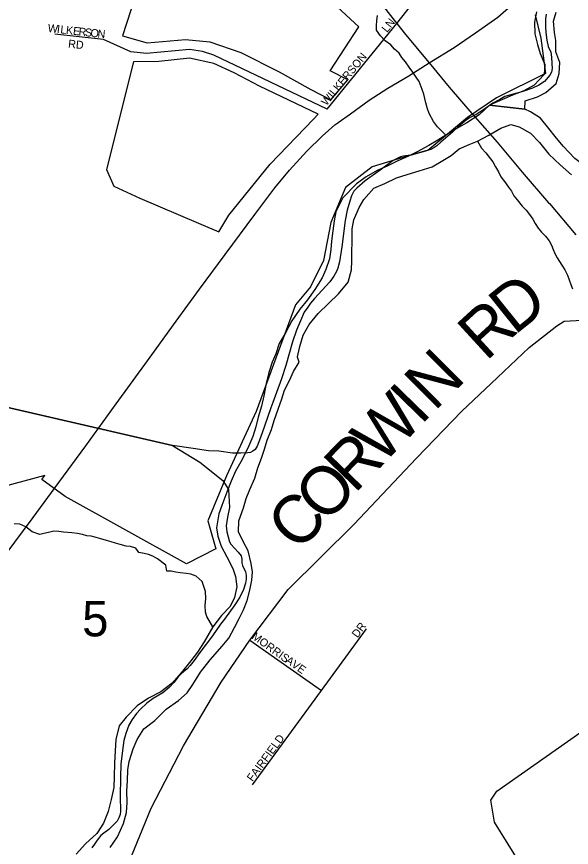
# Model space of a CAD drawing. Extents: x 1310247 to 1664935, y 284496 to 704931.
# Drawn here: x 1517735 to 1521199, y 554830 to 560018 of the extents above; entities that cross this region are included whole.
import ezdxf

# ---------------------------------------------------------------- set-up
doc = ezdxf.new("R2010")
doc.units = 0
for name, color, linetype in [('GM_P_State_Location', 7, 'Continuous'), ('GM_P_State_Shield', 7, 'Continuous'), ('GM_X_City_Street', 7, 'Continuous'), ('GM_X_Corporation_Text', 7, 'Continuous'), ('GM_X_County', 7, 'Continuous'), ('GM_X_County_Subdivision_Text', 7, 'Continuous'), ('GM_X_Interstate_Shield', 7, 'Continuous'), ('GM_X_Major_Lake_Text', 7, 'Continuous'), ('GM_X_Minor_River_Text', 7, 'Continuous'), ('GM_X_Rail_Line', 7, 'Continuous'), ('GM_X_State_Location', 7, 'Continuous'), ('GM_X_Township_Subdivision', 7, 'Continuous'), ('GM_X_US_Location', 7, 'Continuous')]:
    doc.layers.add(name, color=color, linetype=linetype)

msp = doc.modelspace()

# ---------------------------------------------------------------- linework, layer by layer
at = {"layer": 'GM_P_State_Shield'}
for points in [[(1520310.4, 559729), (1520467.5, 559824.9), (1520600.4, 559917.4), (1520739.5, 560015.7), (1520838.1, 560101.1), (1520934.9, 560192.6), (1521023.7, 560286.3), (1521129.4, 560407.7), (1521233.4, 560541.1), (1521314.7, 560653.1), (1521379.7, 560743.1), (1521416.9, 560794.6), (1521554.3, 560977.2), (1521637.4, 561088.4), (1521637.9, 561089.1)], [(1519740, 559355.3), (1519743.5, 559357.7), (1519820.4, 559412), (1519937, 559497), (1520053.4, 559571.9), (1520183.8, 559648.4), (1520310.4, 559729)], [(1517974.5, 557077.9), (1517997.6, 557109.6), (1518166.4, 557337.4), (1518356.2, 557600.7), (1518552.1, 557867.9), (1518731.5, 558115.5), (1518877.4, 558315.8), (1519037.9, 558531.9), (1519223.3, 558783.3), (1519348.2, 558948.2), (1519439.6, 559059.9), (1519547.1, 559177.2), (1519642, 559270.7), (1519722.2, 559342.6), (1519740, 559355.3)], [(1515720.6, 554910.3), (1515845.6, 554936.8), (1515981.1, 554979.1), (1516118.9, 555031.3), (1516261.3, 555103.5), (1516379.3, 555164.3), (1516499.8, 555243.1), (1516602.2, 555322.4), (1516711.2, 555417.6), (1516816.5, 555526.9), (1516928.3, 555656), (1517044.9, 555807.2), (1517184.5, 555995.7), (1517382.4, 556260.8), (1517545.1, 556486.7), (1517587.1, 556546.8), (1517663.1, 556655.3), (1517837.1, 556889.5), (1517974.5, 557077.9)]]:
    msp.add_lwpolyline(points, dxfattribs=at)
at = {"layer": 'GM_X_City_Street'}
msp.add_line((1520909, 559439.6), (1520688.7, 559464.5), dxfattribs=at)
for points in [[(1520688.7, 559464.5), (1520623.4, 559405.7), (1520546.2, 559355.2), (1520493.5, 559326.2), (1520416.3, 559277.7), (1520365.6, 559246.6), (1520308.8, 559213.7), (1520235.8, 559173.1), (1520183.1, 559146.1), (1520116.4, 559117.4), (1520049.6, 559084.7), (1519986.9, 559057.9), (1519918, 559017.3), (1519857, 558974.4), (1519773, 558885.9), (1519729.1, 558798.6), (1519717.9, 558742.7), (1519708.6, 558680.8), (1519701.2, 558616.8), (1519698.1, 558564.7), (1519688.9, 558506.7), (1519665.4, 558439), (1519642.3, 558387.4), (1519596.7, 558314.2), (1519551.3, 558248.9), (1519504, 558191.8), (1519454.4, 558118.6), (1519412.6, 558039.3), (1519375.3, 557977.9), (1519353.9, 557912.2), (1519330.8, 557860.5), (1519309.4, 557796.8), (1519293.9, 557726.9), (1519278.3, 557651.1), (1519264.9, 557585.2), (1519243.5, 557517.4), (1519228.1, 557455.6), (1519210.9, 557395.8), (1519179.3, 557322.3), (1519135.5, 557239), (1519102.2, 557179.5), (1519074.8, 557117.9), (1519047.3, 557048.3), (1519015.5, 556964.8), (1518998.4, 556913), (1518982.6, 556825.1), (1518991.5, 556774.8), (1519012.3, 556712.2), (1519046.9, 556645.4), (1519085.5, 556572.4), (1519102.5, 556521.9), (1519109.1, 556457.6), (1519095.7, 556391.7), (1519068.5, 556334.1), (1519015.2, 556279.1), (1518959.7, 556208.1), (1518905.6, 556114.9), (1518864.2, 556049.7), (1518823, 555994.4), (1518763.3, 555919.4), (1518705.9, 555856.4), (1518634.6, 555801.8), (1518557.6, 555761.3), (1518488.5, 555714.6), (1518418.9, 555643.8), (1518375.7, 555588.6), (1518353.9, 555504.8), (1518350.4, 555432.7), (1518346.8, 555356.6), (1518343, 555272.5), (1518341.6, 555204.3), (1518326, 555128.5), (1518306.4, 555054.7), (1518276.8, 554981.1), (1518235.4, 554917.8), (1518163.9, 554853.1), (1518106.5, 554788.2)], [(1521548.3, 559077.8), (1521494, 559066.9), (1521433.5, 559052.1), (1521355.3, 559047.8), (1521289.9, 559081.2), (1521220.8, 559132.7), (1521148.3, 559208.4), (1521097.4, 559269.6), (1521058.4, 559320.5), (1521005.6, 559383.8), (1520944.3, 559423.2), (1520909, 559439.6)], [(1519489.3, 557891.8), (1519489.8, 557893.3), (1519503.1, 557959.2), (1519524.6, 558028.9), (1519562.1, 558096.3), (1519617.6, 558163.3), (1519683, 558226.2), (1519744.4, 558287), (1519806.1, 558359.9), (1519825.7, 558437.7), (1519828.9, 558493.8), (1519828.1, 558550), (1519829.4, 558612.1), (1519831, 558692.2), (1519840.3, 558750.2), (1519873.9, 558825.7), (1519903, 558877.2), (1519966.6, 558946.1), (1520035.3, 558976.8), (1520106.2, 559011.4), (1520174.8, 559032), (1520249.4, 559054.5), (1520330.1, 559080.9), (1520397, 559119.7), (1520447.7, 559150.7), (1520498.7, 559191.7), (1520561.4, 559220.5), (1520613.9, 559241.5), (1520684.8, 559278.1), (1520757.9, 559320.7), (1520820.5, 559345.5), (1520874.3, 559330.4), (1520943.6, 559290.8), (1521000.5, 559231.5), (1521059.1, 559160.1), (1521129.8, 559092.5), (1521200.7, 559030.9)], [(1518319.7, 554829.9), (1518365.2, 554897.1), (1518403, 554978.5), (1518420.5, 555048.3), (1518425.8, 555110.4), (1518423.3, 555182.6), (1518426.6, 555246.7), (1518430.1, 555314.8), (1518437.2, 555366.8), (1518462.9, 555446.4), (1518488.1, 555504.1), (1518529.6, 555571.4), (1518598.8, 555622.1), (1518668.4, 555692.8), (1518745.7, 555747.3), (1518798.8, 555796.4), (1518835.9, 555847.7), (1518883.6, 555924.9), (1518943.3, 556001.9), (1519019.2, 556086.5), (1519060.4, 556137.8), (1519095.8, 556203.2), (1519125, 556258.8), (1519152.2, 556314.4), (1519173.5, 556372.1), (1519190.8, 556435.9), (1519204.2, 556499.8), (1519207.3, 556551.8), (1519200.4, 556604.1), (1519180, 556682.7), (1519149.1, 556739.5), (1519120.3, 556800.2), (1519121.8, 556870.4), (1519151.5, 556949.9), (1519168.7, 557009.7), (1519191.9, 557065.4), (1519221.4, 557135), (1519240.9, 557200.7), (1519264.1, 557260.4), (1519283.3, 557316.1), (1519298.6, 557374), (1519326, 557439.6), (1519343.2, 557495.3), (1519368.7, 557567), (1519390.1, 557630.7), (1519407.3, 557686.5), (1519438.6, 557746), (1519463.8, 557801.6), (1519499.1, 557861), (1519489.3, 557891.8)]]:
    msp.add_lwpolyline(points, dxfattribs=at)
at = {"layer": 'GM_X_Corporation_Text'}
for points in [[(1520108.5, 559974.7), (1520337.1, 560264.9)], [(1519673.3, 559441.1), (1520108.5, 559974.7)], [(1519673.3, 559441.1), (1518966.7, 559777.1), (1518894.9, 559800.4), (1518814.8, 559811.9), (1518545.4, 559788.7), (1518447.2, 559798.5), (1518277.9, 559875.8), (1517973.4, 559909.4)]]:
    msp.add_lwpolyline(points, dxfattribs=at)
at = {"layer": 'GM_X_County'}
for points in [[(1521042.9, 560034.3), (1521038.4, 560004.4), (1521037.5, 559954.4), (1521040.9, 559918.4), (1521046.1, 559870.3), (1521055.4, 559832.2), (1521070.8, 559795.9), (1521076.2, 559765.8), (1521077.5, 559725.8), (1521079, 559693.8), (1521074.6, 559671.9), (1521064.3, 559652.1), (1521031.6, 559612.6), (1520997.2, 559589.2), (1520956.9, 559571.9), (1520890.5, 559549.1), (1520836.3, 559534), (1520784, 559518.9), (1520751.8, 559501.5), (1520709.4, 559478.3), (1520650.6, 559435.3), (1520604.1, 559406.1), (1520567.8, 559388.7), (1520543.6, 559373.2), (1520492.9, 559330.1), (1520456.3, 559296.7), (1520383.2, 559234), (1520358.8, 559210.4), (1520340.6, 559198.7), (1520322.5, 559189), (1520282.3, 559177.7), (1520193.9, 559153.3), (1520149.8, 559146), (1520131.7, 559142.4), (1520087.3, 559119.1), (1520004.3, 559058.6), (1519911.2, 558992.2), (1519860.4, 558947.1), (1519840.1, 558927.5), (1519825.6, 558899.7), (1519815, 558865.9), (1519800.1, 558810.2), (1519786.9, 558744.4), (1519766.1, 558580.8), (1519750.5, 558487.1), (1519741.8, 558447.3), (1519733.5, 558427.4), (1519714.9, 558397.8), (1519690.3, 558362.2), (1519643.4, 558309), (1519594.5, 558257.9), (1519570, 558228.3), (1519553.6, 558204.6), (1519531.1, 558173), (1519508.2, 558119.4), (1519483.1, 558059.9), (1519457.9, 557988.3), (1519415.3, 557839.1), (1519389.9, 557755.6), (1519335.4, 557608.5), (1519322.8, 557574.8), (1519282.9, 557461.5), (1519257.9, 557390), (1519236.7, 557336.3), (1519224.3, 557314.6), (1519210.1, 557304.8), (1519196, 557297), (1519178, 557293.4), (1519136, 557292.1), (1519082, 557293), (1518998.2, 557304.5), (1518932.3, 557307.6), (1518836.5, 557321.3), (1518708.9, 557339.5), (1517119.7, 557706.9)], [(1517119.7, 557706.9), (1518708.9, 557339.5), (1518879.1, 557236.6), (1519023, 557122.1), (1519058, 557065.5), (1519064.1, 556953.4), (1519051, 556891.7), (1519044.1, 556837.8), (1519047.5, 556801.7), (1519054.9, 556769.6), (1519064.4, 556737.5), (1519072.1, 556723.4), (1519119.3, 556674.5), (1519136.8, 556650.2), (1519141.1, 556630.4), (1519142.1, 556608.2), (1519145.8, 556590.1), (1519151.6, 556576), (1519163.2, 556553.8), (1519168.7, 556527.7), (1519168.3, 556505.7), (1519163.9, 556479.8), (1519151.2, 556440.1), (1519128.4, 556392.4), (1519097.6, 556345), (1519032, 556256.2), (1519007.5, 556224.6), (1518958.3, 556151.5), (1518878.5, 556046.9), (1518843.6, 555997.5), (1518819.1, 555965.9), (1518798.8, 555946.3), (1518764.3, 555916.9), (1518743.9, 555895.3), (1518717.3, 555859.7), (1518686.7, 555828.3), (1518648.2, 555794.9), (1518587.6, 555760), (1518547.1, 555730.7), (1518508.5, 555693.4), (1518484, 555665.8), (1518455.3, 555628.3), (1518434.7, 555592.7), (1518415.8, 555541), (1518405.1, 555497.2), (1518396, 555435.4), (1518386.5, 555349.6), (1518383.1, 555269.7), (1518381.1, 555147.7), (1518383.5, 555055.7), (1518381.1, 555035.8), (1518372.7, 555013.9), (1518362.4, 554994.1), (1518346.1, 554976.4), (1518309.5, 554943), (1518279.1, 554919.6), (1518260.8, 554903.9), (1518238.4, 554876.3), (1518222, 554850.6), (1518203.5, 554826.9)]]:
    msp.add_lwpolyline(points, dxfattribs=at)
at = {"layer": 'GM_X_County_Subdivision_Text'}
for points in [[(1520697.6, 557727.4), (1520697.9, 557727.6), (1520935.4, 557951.2), (1521108.5, 558086.5), (1521155.2, 558115.8), (1521267.7, 558121.8), (1521488.3, 557997.4)], [(1517978.9, 550035.3), (1518053.5, 550340.7), (1518026.2, 550834.9), (1517903.6, 551387.1), (1517781.9, 551991.4), (1517766.2, 552346.9), (1517819.5, 552747.3), (1517884.9, 553039.1), (1518037.5, 553490), (1518267.9, 554254.4), (1518433, 554729.1), (1518575.6, 555075.8), (1518777.3, 555463.5), (1519011.3, 555862.6), (1519190.6, 556124.3), (1519431.1, 556441), (1519839.8, 556847.1), (1520232.6, 557261.5), (1520514.9, 557555.4), (1520697.6, 557727.4)], [(1522321, 552409.7), (1522320, 552411.2), (1520720, 554988.8), (1520696.3, 555125.7), (1520733.4, 555181.2), (1521715.3, 555869.9), (1521824.9, 555938.1), (1521921.4, 556056.8), (1521949.5, 556168.7), (1521943, 556257.1), (1521896.2, 556332.2), (1521597.2, 556674.8), (1521590.4, 556745.2), (1521628.5, 556852.9), (1521700.7, 557076.3), (1521721.3, 557112), (1521721.8, 557112.9)]]:
    msp.add_lwpolyline(points, dxfattribs=at)
at = {"layer": 'GM_X_Interstate_Shield'}
for points in [[(1518743.3, 561358.7), (1518806.5, 561295.7), (1518931.4, 561175.8), (1519122.6, 560985.9), (1519300.2, 560812.4), (1519473.8, 560641.1), (1519643.6, 560473.8), (1519790, 560331.3), (1519893.3, 560226.1), (1519969.3, 560149.8), (1520025.6, 560082), (1520083.6, 560006.2), (1520108.5, 559974.7)], [(1520108.5, 559974.7), (1520163, 559905.7), (1520310.4, 559729)], [(1520310.4, 559729), (1520436.5, 559577.1), (1520578.2, 559412.6), (1520580.4, 559410.2)], [(1520580.4, 559410.2), (1520581.7, 559408.7), (1520735.6, 559233.7), (1520892.8, 559046.8), (1521057.5, 558856.4)], [(1521057.5, 558856.4), (1521061.8, 558851.5), (1521226.7, 558656.3)]]:
    msp.add_lwpolyline(points, dxfattribs=at)
at = {"layer": 'GM_X_Major_Lake_Text'}
for points in [[(1518502.8, 560226.3), (1518395.8, 559897.3), (1518550.3, 559853.6), (1518790.3, 559876.1), (1518942.3, 559861.1), (1519134.3, 559793.6), (1519374.3, 559672.6), (1519572.4, 559563.8), (1519697.4, 559497.7), (1519802.6, 559623.7), (1519693.5, 559679.3), (1519872.9, 559955.5), (1518662.7, 561071.5)], [(1520973.8, 560029.3), (1521008.6, 559884), (1521037.6, 559662.4), (1520730.8, 559510.5), (1520551.2, 559387.9), (1520303.4, 559182.5), (1520147.8, 559137.6), (1519955.7, 559079.6), (1519788, 558950.7), (1519696.5, 558731.8), (1519650.9, 558495.9), (1519570.7, 558331), (1519475.7, 558218.6), (1519231.3, 557553.2), (1519045.1, 557149.7), (1518928.1, 556869.1), (1518978.3, 556695.3), (1518795.4, 556600.9), (1518038.1, 557021), (1517892.5, 557126.8), (1517910.8, 557153), (1517649.1, 557082.9)]]:
    msp.add_lwpolyline(points, dxfattribs=at)
msp.add_lwpolyline([(1519589.5, 559378.8), (1519618.4, 559408.6), (1519252.3, 559584), (1519092.3, 559666.5), (1518966.3, 559724.6), (1518814.3, 559758.4), (1518622.3, 559737.8), (1518464.3, 559735.9), (1518296.4, 559062.6), (1518342.3, 558959.4), (1518504.5, 558883.7), (1518997, 558674.7), (1519059.8, 558779.3), (1519317.2, 559097.1)], close=True, dxfattribs=at)
at = {"layer": 'GM_X_Minor_River_Text'}
msp.add_line((1520688.7, 559464.5), (1520909, 559439.6), dxfattribs=at)
for points in [[(1520981.4, 560047.9), (1520970.1, 559984), (1520970.6, 559911.8), (1520987.2, 559843.3), (1521004.1, 559788.8), (1521032.7, 559720.1), (1521029.3, 559656), (1520967.9, 559591.1), (1520903, 559554.3), (1520832.3, 559527.7), (1520688.7, 559464.5)], [(1520909, 559439.6), (1520911.7, 559492), (1520988.4, 559516.5), (1521039, 559543.5), (1521104.3, 559600.3), (1521123.7, 559664), (1521127.1, 559732.2), (1521102.5, 559798.8), (1521101.9, 559869), (1521093, 559919.3), (1521088.4, 559989.6), (1521103.6, 560045.4)], [(1520416.3, 559277.7), (1520362.4, 559330.7), (1520338.3, 559362.8), (1520310.2, 559412.9), (1520300.2, 559443), (1520290.2, 559479), (1520284.2, 559507.1), (1520278.2, 559533.2), (1520268.1, 559563.2), (1520248.1, 559613.4), (1520230, 559639.4), (1520210, 559671.5), (1520185.9, 559703.6), (1520163.8, 559735.6), (1520139.8, 559763.7), (1520123.7, 559789.8), (1520095.6, 559815.8), (1520071.5, 559841.9), (1520035.4, 559867.9), (1520007.4, 559898), (1519983.3, 559934.1), (1519983.3, 559960.2), (1519985.3, 559994.2), (1519989.3, 560024.3)], [(1520613.9, 559241.5), (1520637.2, 559196.4), (1520665.3, 559168.3), (1520709.4, 559112.2), (1520725.5, 559080.1), (1520743.5, 559048.1), (1520759.6, 559018), (1520781.7, 558987.9), (1520805.7, 558953.9), (1520825.8, 558927.8), (1520839.8, 558899.7), (1520859.9, 558873.7), (1520892, 558835.6), (1520916.1, 558809.5), (1520938.1, 558781.5), (1520958.2, 558753.4), (1520974.2, 558725.3), (1520992.3, 558697.3), (1521012.3, 558671.2), (1521038.4, 558647.2), (1521060.5, 558619.1), (1521074.5, 558591), (1521086.6, 558565), (1521096.6, 558538.9), (1521110.6, 558512.9), (1521140.7, 558466.7), (1521158.8, 558436.7), (1521174.8, 558404.6), (1521184.8, 558374.5), (1521196.9, 558344.5), (1521206.9, 558318.4)], [(1518959.7, 556208.1), (1518921.9, 556271.6), (1518913.9, 556299.7), (1518911.9, 556341.8), (1518915.9, 556383.9), (1518913.9, 556428), (1518903.9, 556460), (1518893.9, 556490.1), (1518855.7, 556524.2), (1518823.6, 556536.2), (1518795.6, 556540.2), (1518755.4, 556544.2), (1518729.4, 556548.2), (1518699.3, 556556.2), (1518673.2, 556556.2), (1518667.2, 556592.3), (1518615, 556632.4), (1518584.9, 556648.5), (1518558.8, 556658.5), (1518530.8, 556666.5), (1518498.7, 556672.5), (1518478.6, 556698.6), (1518446.5, 556708.6), (1518418.4, 556710.6), (1518380.3, 556722.6), (1518352.2, 556730.6), (1518326.1, 556738.7), (1518296.1, 556746.7), (1518260, 556756.7), (1518231.9, 556764.7), (1518199.8, 556774.7), (1518173.7, 556776.7), (1518145.6, 556784.8), (1518115.5, 556790.8), (1518079.4, 556794.8), (1518027.3, 556798.8), (1517999.2, 556802.8), (1517967.1, 556804.8), (1517933, 556796.8), (1517904.9, 556790.8), (1517878.8, 556784.8), (1517832.7, 556800.8), (1517792.5, 556832.9), (1517754.4, 556848.9), (1517720.3, 556850.9)]]:
    msp.add_lwpolyline(points, dxfattribs=at)
at = {"layer": 'GM_X_State_Location'}
for points in [[(1519208.5, 555220.8), (1519639.4, 555810.7), (1519920.5, 556195.4)], [(1519190.6, 556124.3), (1519639.4, 555810.7)]]:
    msp.add_lwpolyline(points, dxfattribs=at)

# ---------------------------------------------------------------- texts
at = {"layer": 'GM_P_State_Location'}
for s, rotation, p in [('DR', 53.7411, (1519863.8, 556134.8)), ('MORRIS', 324.2088, (1519198.8, 556137.3)), ('AVE', 324.6878, (1519410, 555987.7)), ('FAIRFIELD', 53.6172, (1519208.3, 555237.2))]:
    msp.add_text(s, height=50, rotation=rotation, dxfattribs=at).set_placement(p)
at = {"layer": 'GM_X_Rail_Line'}
for s, rotation, p in [('LN', 51.3366, (1520048.4, 559915.1)), ('W', 353.5985, (1517927.2, 559923)), ('I', 353.6067, (1517984.1, 559916.6)), ('L', 353.5934, (1518005.9, 559914.2)), ('K', 353.6158, (1518040.9, 559910.2)), ('E', 353.5934, (1518084.6, 559905.4)), ('R', 353.6212, (1518119.6, 559901.4)), ('S', 353.6206, (1518159, 559897)), ('O', 353.6043, (1518194, 559893.1)), ('N', 354.2703, (1518238.3, 559888.1)), ('RD', 353.9946, (1518054.6, 559825.2)), ('WILKERSON', 50.4627, (1519670.1, 559457.6))]:
    msp.add_text(s, height=50, rotation=rotation, dxfattribs=at).set_placement(p)
at = {"layer": 'GM_X_Township_Subdivision'}
for s, rotation, p in [('D', 38.7724, (1520843.4, 558024.5)), ('R', 42.5375, (1520665.8, 557861.3)), ('N', 44.9227, (1520343.5, 557549.2)), ('I', 45.8114, (1520258.5, 557461.7)), ('W', 45.9195, (1520016.7, 557212.1)), ('R', 45.9237, (1519845.4, 557035.1)), ('O', 45.9247, (1519661.7, 556845.4)), ('C', 45.9273, (1519490.3, 556668.4))]:
    msp.add_text(s, height=300, rotation=rotation, dxfattribs=at).set_placement(p)
at = {"layer": 'GM_X_US_Location'}
msp.add_text('5', height=221, rotation=0, dxfattribs=at).set_placement((1518143.9, 556148.1))

doc.saveas('drawing.dxf')
